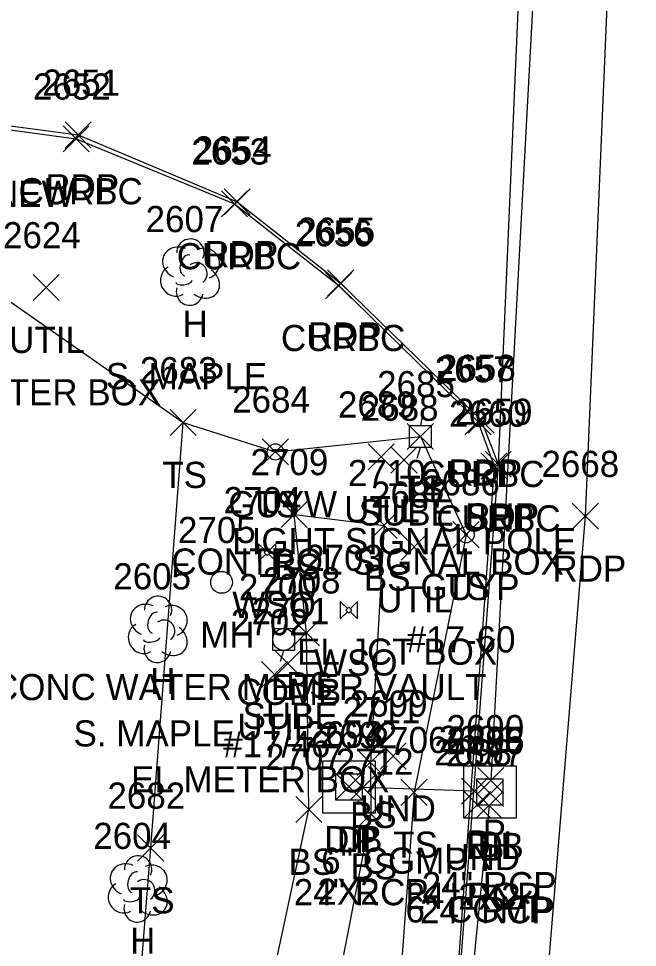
# Model space of a CAD drawing. Extents: x 1462089 to 1464015, y 730534 to 736144.
# Drawn here: x 1463150.4 to 1463197.8, y 733707.4 to 733778.4 of the extents above; entities that cross this region are included whole.
import ezdxf

# ---------------------------------------------------------------- set-up
doc = ezdxf.new("R2010")
doc.units = 0
for name, color, linetype in [('D_A', 7, 'Continuous'), ('D_C', 7, 'Continuous'), ('D_I', 7, 'Continuous'), ('D_TIC', 7, 'Continuous'), ('DCP', 7, 'Continuous'), ('DS', 7, 'Continuous'), ('L_A', 7, 'Continuous'), ('L_C', 7, 'Continuous'), ('L_I', 7, 'Continuous'), ('L_TIC', 7, 'Continuous'), ('LELB', 7, 'Continuous'), ('LTD', 7, 'Continuous'), ('P_A', 7, 'Continuous'), ('P_I', 7, 'Continuous'), ('P_TIC', 7, 'Continuous'), ('PET', 7, 'Continuous'), ('PSP', 7, 'Continuous'), ('R_A', 7, 'Continuous'), ('R_I', 7, 'Continuous'), ('R_TIC', 7, 'Continuous'), ('RC', 7, 'Continuous'), ('U_A', 7, 'Continuous'), ('U_C', 7, 'Continuous'), ('U_I', 7, 'Continuous'), ('U_TIC', 7, 'Continuous'), ('UDEFAULT', 7, 'Continuous'), ('ULP', 7, 'Continuous'), ('UP', 7, 'Continuous'), ('UPGW', 7, 'Continuous'), ('UUMH', 7, 'Continuous'), ('UWV', 7, 'Continuous')]:
    doc.layers.add(name, color=color, linetype=linetype)

msp = doc.modelspace()

# ---------------------------------------------------------------- linework, layer by layer
at = {"layer": 'D_TIC'}
for points in [[(1463178.068, 733721.074), (1463180.068, 733723.074)], [(1463180.068, 733721.074), (1463178.068, 733723.074)], [(1463185.538, 733719.201), (1463187.538, 733721.201)], [(1463187.538, 733719.201), (1463185.538, 733721.201)], [(1463174.693, 733718.723), (1463176.693, 733720.723)], [(1463176.693, 733718.723), (1463174.693, 733720.723)], [(1463175.752, 733718.665), (1463177.752, 733720.665)], [(1463177.752, 733718.665), (1463175.752, 733720.665)], [(1463184.295, 733718.38), (1463186.295, 733720.38)], [(1463186.295, 733718.38), (1463184.295, 733720.38)], [(1463185.495, 733718.2), (1463187.495, 733720.2)], [(1463187.495, 733718.2), (1463185.495, 733720.2)], [(1463184.512, 733717.348), (1463186.512, 733719.348)], [(1463186.512, 733717.348), (1463184.512, 733719.348)], [(1463185.404, 733717.288), (1463187.404, 733719.288)], [(1463187.404, 733717.288), (1463185.404, 733719.288)]]:
    msp.add_lwpolyline(points, dxfattribs=at)
at = {"layer": 'DCP'}
for points in [[(1463194.328, 733864.644), (1463186.538, 733720.201)], [(1463185.295, 733719.38), (1463176.752, 733719.665)], [(1463186.404, 733718.288), (1463162.072, 733473.92)]]:
    msp.add_lwpolyline(points, dxfattribs=at)
at = {"layer": 'DS'}
for p, q in [((1463173.696, 733721.7), (1463177.696, 733721.7)), ((1463173.696, 733717.7), (1463173.696, 733721.7)), ((1463177.696, 733721.7), (1463177.696, 733717.7)), ((1463184.469, 733721.314), (1463188.469, 733721.314)), ((1463184.469, 733717.314), (1463184.469, 733721.314)), ((1463188.469, 733721.314), (1463188.469, 733717.314)), ((1463174.696, 733718.7), (1463174.696, 733720.7)), ((1463174.696, 733720.7), (1463176.696, 733720.7)), ((1463176.696, 733720.7), (1463176.696, 733718.7)), ((1463185.469, 733718.314), (1463185.469, 733720.314)), ((1463185.469, 733720.314), (1463187.469, 733720.314)), ((1463187.469, 733720.314), (1463187.469, 733718.314)), ((1463175.702, 733719.701), (1463175.702, 733719.701)), ((1463175.702, 733719.701), (1463175.702, 733719.701)), ((1463186.474, 733719.316), (1463186.474, 733719.316)), ((1463186.474, 733719.316), (1463186.474, 733719.316)), ((1463176.696, 733718.7), (1463174.696, 733718.7)), ((1463187.469, 733718.314), (1463185.469, 733718.314)), ((1463177.696, 733717.7), (1463173.696, 733717.7)), ((1463188.469, 733717.314), (1463184.469, 733717.314))]:
    msp.add_line(p, q, dxfattribs=at)
at = {"layer": 'L_TIC'}
for points in [[(1463162.005, 733746.546), (1463164.005, 733748.546)], [(1463164.005, 733746.546), (1463162.005, 733748.546)], [(1463162.005, 733746.546), (1463164.005, 733748.546)], [(1463164.005, 733746.546), (1463162.005, 733748.546)], [(1463180.152, 733745.484), (1463182.152, 733747.484)], [(1463182.152, 733745.484), (1463180.152, 733747.484)], [(1463169.063, 733744.306), (1463171.063, 733746.306)], [(1463171.063, 733744.306), (1463169.063, 733746.306)], [(1463170.505, 733739.525), (1463172.505, 733741.525)], [(1463172.505, 733739.525), (1463170.505, 733741.525)], [(1463177.387, 733738.692), (1463179.387, 733740.692)], [(1463179.387, 733738.692), (1463177.387, 733740.692)], [(1463183.642, 733737.979), (1463185.642, 733739.979)], [(1463185.642, 733737.979), (1463183.642, 733739.979)], [(1463171.434, 733730.485), (1463173.434, 733732.485)], [(1463173.434, 733730.485), (1463171.434, 733732.485)], [(1463176.327, 733720.568), (1463178.327, 733722.568)], [(1463178.327, 733720.568), (1463176.327, 733722.568)], [(1463179.668, 733718.294), (1463181.668, 733720.294)], [(1463181.668, 733718.294), (1463179.668, 733720.294)], [(1463171.615, 733716.987), (1463173.615, 733718.987)], [(1463173.615, 733716.987), (1463171.615, 733718.987)], [(1463176.37, 733716.641), (1463178.37, 733718.641)], [(1463178.37, 733716.641), (1463176.37, 733718.641)], [(1463159.525, 733714.043), (1463161.525, 733716.043)], [(1463161.525, 733714.043), (1463159.525, 733716.043)]]:
    msp.add_lwpolyline(points, dxfattribs=at)
at = {"layer": 'LELB'}
for points in [[(1463093.187, 733673.644), (1463096.681, 733706.023), (1463104.308, 733721.396), (1463108.12, 733735.947), (1463121.328, 733745.861), (1463131.317, 733749.947), (1463144.774, 733760.248), (1463163.005, 733747.546), (1463170.063, 733745.306), (1463181.152, 733746.484), (1463184.642, 733738.979), (1463180.668, 733719.294), (1463178.512, 733689.997), (1463175.09, 733644.113), (1463173.516, 733621.214), (1463169.707, 733599.914), (1463163.834, 733590.402), (1463160.819, 733564.515), (1463151.849, 733520.463), (1463142.235, 733480.401), (1463139.929, 733459.585), (1463132.124, 733460.328), (1463123.608, 733469.617)], [(1463131.317, 733749.947), (1463141.212, 733731.623), (1463141.494, 733702.123), (1463158.816, 733693.226), (1463160.525, 733715.043), (1463163.005, 733747.546)], [(1463149.918, 733684.004), (1463161.478, 733686.105), (1463167.977, 733696.371), (1463172.615, 733717.987), (1463172.434, 733731.485), (1463171.505, 733740.525), (1463178.387, 733739.692), (1463177.327, 733721.568), (1463177.37, 733717.641), (1463172.076, 733690.482), (1463172.186, 733645.092), (1463167.683, 733620.86), (1463168.362, 733602.972), (1463162.285, 733600.39), (1463155.171, 733588.642)]]:
    msp.add_lwpolyline(points, dxfattribs=at)
at = {"layer": 'LTD'}
for p, q in [((1463163.521, 733759.094), (1463163.521, 733759.094)), ((1463163.521, 733759.094), (1463163.521, 733759.094)), ((1463161.05, 733731.796), (1463161.05, 733731.796)), ((1463161.05, 733731.796), (1463161.05, 733731.796)), ((1463159.518, 733711.964), (1463159.518, 733711.964)), ((1463159.518, 733711.964), (1463159.518, 733711.964))]:
    msp.add_line(p, q, dxfattribs=at)
for centre in [(1463163.567, 733760.528), (1463161.096, 733733.23), (1463159.565, 733713.398)]:
    msp.add_arc(centre, 1.047, 335.52715, 180.95627, dxfattribs=at)
for centre, major_axis, ratio, start_param, end_param in [((1463162.729, 733759.761), (1.21, -0.512), 0.895232, 1.570796, 4.712389), ((1463164.562, 733759.678), (-1.141, -0.483), 0.949671, 1.570796, 4.712389), ((1463163.312, 733759.552), (-0.208, -0.792), 0.645439, 3.141593, 6.283185), ((1463162.437, 733758.386), (0.584, -1.042), 0.959034, 3.141593, 6.283185), ((1463164.021, 733758.927), (-0.5, 0.667), 0.989748, 3.141593, 6.283185), ((1463164.521, 733758.261), (-1.09, 0.792), 0.841452, 1.570796, 4.712389), ((1463163.521, 733757.594), (0.265, 1.061), 0.942809, 1.570796, 4.712389), ((1463163.062, 733758.344), (-0.625, -0.083), 0.423636, 0, 3.141593), ((1463160.258, 733732.462), (1.21, -0.512), 0.895232, 1.570796, 4.712389), ((1463162.091, 733732.379), (-1.141, -0.483), 0.949671, 1.570796, 4.712389), ((1463160.841, 733732.254), (-0.208, -0.792), 0.645439, 3.141593, 6.283185), ((1463161.55, 733731.629), (-0.5, 0.667), 0.989748, 3.141593, 6.283185), ((1463159.966, 733731.087), (0.584, -1.042), 0.959034, 3.141593, 6.283185), ((1463162.05, 733730.962), (-1.09, 0.792), 0.841452, 1.570796, 4.712389), ((1463160.591, 733731.046), (-0.625, -0.083), 0.423636, 0, 3.141593), ((1463161.05, 733730.296), (0.265, 1.061), 0.942809, 1.570796, 4.712389), ((1463158.727, 733712.631), (1.21, -0.512), 0.895232, 1.570796, 4.712389), ((1463160.56, 733712.548), (-1.141, -0.483), 0.949671, 1.570796, 4.712389), ((1463159.31, 733712.422), (-0.208, -0.792), 0.645439, 3.141593, 6.283185), ((1463160.018, 733711.798), (-0.5, 0.667), 0.989748, 3.141593, 6.283185), ((1463158.435, 733711.256), (0.584, -1.042), 0.959034, 3.141593, 6.283185), ((1463160.518, 733711.131), (-1.09, 0.792), 0.841452, 1.570796, 4.712389), ((1463159.06, 733711.214), (-0.625, -0.083), 0.423636, 0, 3.141593), ((1463159.519, 733710.464), (0.265, 1.061), 0.942809, 1.570796, 4.712389)]:
    msp.add_ellipse(centre, major_axis=major_axis, ratio=ratio, start_param=start_param, end_param=end_param, dxfattribs=at)
at = {"layer": 'P_TIC'}
for points in [[(1463153.981, 733768.521), (1463155.981, 733770.521)], [(1463155.981, 733768.521), (1463153.981, 733770.521)], [(1463166.139, 733763.414), (1463168.139, 733765.414)], [(1463168.139, 733763.414), (1463166.139, 733765.414)], [(1463174.05, 733757.203), (1463176.05, 733759.203)], [(1463176.05, 733757.203), (1463174.05, 733759.203)], [(1463184.803, 733746.726), (1463186.803, 733748.726)], [(1463186.803, 733746.726), (1463184.803, 733748.726)], [(1463186.097, 733743.373), (1463188.097, 733745.373)], [(1463188.097, 733743.373), (1463186.097, 733745.373)], [(1463186.097, 733743.373), (1463188.097, 733745.373)], [(1463188.097, 733743.373), (1463186.097, 733745.373)], [(1463192.762, 733739.388), (1463194.762, 733741.388)], [(1463194.762, 733739.388), (1463192.762, 733741.388)]]:
    msp.add_lwpolyline(points, dxfattribs=at)
at = {"layer": 'PET'}
for points in [[(1463203.105, 734019.167), (1463201.741, 733964.334), (1463200.826, 733918.063), (1463199.325, 733869.856), (1463198.453, 733837.371), (1463195.794, 733788.382), (1463193.762, 733740.388), (1463189.948, 733694.057), (1463186.218, 733644.129), (1463178.299, 733562.354), (1463173.061, 733518.902), (1463167.54, 733475.943), (1463162.643, 733438.248), (1463155.292, 733389.186)], [(1463089.354, 733674.273), (1463091.659, 733707.298), (1463093.38, 733720.956), (1463094.559, 733724.076), (1463098.209, 733740.013), (1463102.084, 733748.752), (1463110.724, 733758.585), (1463121.502, 733765.777), (1463134.981, 733770.359), (1463145.158, 733770.839), (1463154.981, 733769.521), (1463167.139, 733764.414), (1463175.05, 733758.203), (1463185.803, 733747.726), (1463187.097, 733744.373)]]:
    msp.add_lwpolyline(points, dxfattribs=at)
at = {"layer": 'PSP'}
msp.add_lwpolyline([(1463196.877, 734018.952), (1463195.122, 733964.59), (1463194.118, 733918.314), (1463192.982, 733878.42), (1463191.906, 733838.475), (1463189.05, 733789.599), (1463187.097, 733744.373), (1463183.329, 733694.353), (1463179.793, 733644.068), (1463171.745, 733563.406), (1463166.54, 733519.617), (1463161.251, 733477.256), (1463160.288, 733471.361), (1463155.465, 733437.103), (1463151.689, 733409.079)], dxfattribs=at)
at = {"layer": 'R_TIC'}
for points in [[(1463153.832, 733768.221), (1463155.832, 733770.221)], [(1463155.832, 733768.221), (1463153.832, 733770.221)], [(1463165.936, 733763.259), (1463167.936, 733765.259)], [(1463167.936, 733763.259), (1463165.936, 733765.259)], [(1463173.904, 733757.008), (1463175.904, 733759.008)], [(1463175.904, 733757.008), (1463173.904, 733759.008)], [(1463184.555, 733746.619), (1463186.555, 733748.619)], [(1463186.555, 733746.619), (1463184.555, 733748.619)], [(1463185.785, 733743.222), (1463187.785, 733745.222)], [(1463187.785, 733743.222), (1463185.785, 733745.222)]]:
    msp.add_lwpolyline(points, dxfattribs=at)
at = {"layer": 'RC'}
msp.add_lwpolyline([(1463093.85, 733720.726), (1463093.38, 733720.956), (1463094.752, 733723.923), (1463098.409, 733739.875), (1463102.283, 733748.6), (1463110.967, 733758.486), (1463121.676, 733765.572), (1463135.004, 733769.92), (1463145.304, 733770.535), (1463154.832, 733769.221), (1463166.936, 733764.259), (1463174.904, 733758.008), (1463185.555, 733747.619), (1463186.785, 733744.222), (1463183.206, 733694.368), (1463179.254, 733644.107), (1463171.317, 733563.364), (1463166.427, 733519.544), (1463160.983, 733477.221), (1463160.076, 733471.307)], dxfattribs=at)
at = {"layer": 'U_TIC'}
for points in [[(1463178.897, 733743.679), (1463180.897, 733745.679)], [(1463180.897, 733743.679), (1463178.897, 733745.679)], [(1463170.02, 733728.14), (1463172.02, 733730.14)], [(1463172.02, 733728.14), (1463170.02, 733730.14)]]:
    msp.add_lwpolyline(points, dxfattribs=at)
at = {"layer": 'UDEFAULT'}
for points in [[(1463151.537, 733756.861), (1463153.537, 733758.861)], [(1463153.537, 733756.861), (1463151.537, 733758.861)], [(1463177.159, 733743.924), (1463179.159, 733745.924)], [(1463179.159, 733743.924), (1463177.159, 733745.924)], [(1463179.678, 733737.039), (1463181.678, 733739.039)], [(1463181.678, 733737.039), (1463179.678, 733739.039)], [(1463168.995, 733727.292), (1463170.995, 733729.292)], [(1463170.995, 733727.292), (1463168.995, 733729.292)]]:
    msp.add_lwpolyline(points, dxfattribs=at)
at = {"layer": 'ULP'}
for p, q in [((1463181.319, 733748.151), (1463181.152, 733747.317)), ((1463180.319, 733745.651), (1463180.319, 733747.317)), ((1463180.319, 733747.317), (1463181.986, 733747.317)), ((1463181.986, 733747.317), (1463181.986, 733745.651)), ((1463181.152, 733746.484), (1463181.152, 733746.484)), ((1463181.986, 733745.651), (1463180.319, 733745.651)), ((1463180.902, 733744.817), (1463181.152, 733745.651))]:
    msp.add_line(p, q, dxfattribs=at)
at = {"layer": 'UP'}
for p, q in [((1463170.947, 733732.638), (1463170.697, 733731.805)), ((1463169.864, 733730.138), (1463169.864, 733731.805)), ((1463169.864, 733731.805), (1463171.53, 733731.805)), ((1463171.53, 733731.805), (1463171.53, 733730.138)), ((1463170.697, 733730.972), (1463170.697, 733730.972)), ((1463171.53, 733730.138), (1463169.864, 733730.138)), ((1463170.447, 733729.305), (1463170.697, 733730.138))]:
    msp.add_line(p, q, dxfattribs=at)
msp.add_circle((1463170.697, 733730.972), 0.833, dxfattribs=at)
at = {"layer": 'UPGW'}
for centre, radius in [((1463170.063, 733745.306), 0.625), ((1463170.063, 733745.306), 0.0833), ((1463184.642, 733738.979), 0.625), ((1463184.642, 733738.979), 0.0833)]:
    msp.add_circle(centre, radius, dxfattribs=at)
at = {"layer": 'UUMH'}
for p, q in [((1463165.95, 733735.338), (1463165.95, 733735.338)), ((1463166.783, 733735.338), (1463166.783, 733735.338))]:
    msp.add_line(p, q, dxfattribs=at)
msp.add_circle((1463165.95, 733735.338), 0.833, dxfattribs=at)
at = {"layer": 'UWV'}
for p, q in [((1463168.775, 733738.283), (1463169.324, 733737.735)), ((1463170.108, 733738.283), (1463169.559, 733737.735)), ((1463169.324, 733737.499), (1463168.775, 733736.95)), ((1463169.559, 733737.499), (1463170.108, 733736.95)), ((1463175.018, 733733.878), (1463175.566, 733733.329)), ((1463176.351, 733733.878), (1463175.802, 733733.329)), ((1463175.566, 733733.094), (1463175.018, 733732.545)), ((1463175.802, 733733.094), (1463176.351, 733732.545))]:
    msp.add_line(p, q, dxfattribs=at)
for points in [[(1463168.775, 733738.283), (1463168.775, 733736.95)], [(1463170.108, 733736.95), (1463170.108, 733738.283)], [(1463175.018, 733733.878), (1463175.018, 733732.545)], [(1463176.351, 733732.545), (1463176.351, 733733.878)]]:
    msp.add_lwpolyline(points, dxfattribs=at)
for points in [[(1463169.677, 733737.617), (1463169.441, 733737.853), (1463169.206, 733737.617), (1463169.441, 733737.381)], [(1463175.92, 733733.211), (1463175.684, 733733.447), (1463175.449, 733733.211), (1463175.684, 733732.976)]]:
    msp.add_lwpolyline(points, close=True, dxfattribs=at)

# ---------------------------------------------------------------- texts
at = {"layer": 'D_A'}
for s, p in [('UND', (1463176.541, 733717.074)), ('DIB', (1463173.795, 733714.723)), ('DI', (1463174.757, 733714.701)), ('P', (1463176.13, 733714.665)), ('P', (1463185.916, 733715.201)), ('DIB', (1463184.597, 733714.2)), ('P', (1463184.673, 733714.38)), ('DI', (1463185.529, 733714.316)), ('UND', (1463182.985, 733713.348)), ('P', (1463185.782, 733713.288))]:
    msp.add_text(s, height=2, dxfattribs=at).set_placement(p)
at = {"layer": 'D_C'}
for s, p in [('15" CPEP NEW', (1463135.777, 733764.021)), ('6" CGMP', (1463173.564, 733713.074)), ('24" RCP', (1463181.255, 733711.201)), ('24" RCP', (1463171.469, 733710.665)), ('2X2', (1463173.276, 733710.701)), ('24" RCP', (1463180.012, 733710.38)), ('2X2', (1463184.049, 733710.316)), ('6" CGMP', (1463180.009, 733709.348)), ('24" RCP', (1463181.121, 733709.288))]:
    msp.add_text(s, height=2, dxfattribs=at).set_placement(p)
at = {"layer": 'D_I'}
for s, p in [('2699', (1463175.753, 733725.074)), ('2690', (1463183.144, 733723.201)), ('2693', (1463172.386, 733722.723)), ('2694', (1463172.395, 733722.701)), ('2692', (1463173.445, 733722.665)), ('2691', (1463182.555, 733722.38)), ('2696', (1463183.133, 733722.2)), ('2695', (1463183.167, 733722.316)), ('2698', (1463182.205, 733721.348)), ('2697', (1463183.097, 733721.288))]:
    msp.add_text(s, height=2, dxfattribs=at).set_placement(p)
at = {"layer": 'L_A'}
for s, p in [('H', (1463162.954, 733754.094)), ('TS', (1463161.415, 733742.546)), ('TS', (1463161.415, 733742.546)), ('TS', (1463179.562, 733741.484)), ('TS', (1463168.472, 733740.306)), ('BS', (1463169.946, 733735.525)), ('BS', (1463176.828, 733734.692)), ('TS', (1463183.052, 733733.979)), ('H', (1463160.483, 733726.796)), ('BS', (1463170.875, 733726.485)), ('BS', (1463175.768, 733716.568)), ('TS', (1463179.078, 733714.294)), ('BS', (1463171.056, 733712.987)), ('BS', (1463175.811, 733712.641)), ('TS', (1463158.934, 733710.043)), ('H', (1463158.951, 733706.964))]:
    msp.add_text(s, height=2, dxfattribs=at).set_placement(p)
at = {"layer": 'L_C'}
for p in [(1463157.096, 733750.094), (1463154.625, 733722.796)]:
    msp.add_text('S. MAPLE', height=2, dxfattribs=at).set_placement(p)
at = {"layer": 'L_I'}
for s, p in [('2607', (1463160.135, 733762.094)), ('2683', (1463159.698, 733750.546)), ('2683', (1463159.698, 733750.546)), ('2685', (1463177.845, 733749.484)), ('2684', (1463166.756, 733748.306)), ('2709', (1463168.158, 733743.525)), ('2710', (1463175.608, 733742.692)), ('2686', (1463181.28, 733741.979)), ('2605', (1463157.664, 733734.796)), ('2708', (1463169.096, 733734.485)), ('2711', (1463175.202, 733724.568)), ('2706', (1463177.274, 733722.294)), ('2707', (1463169.277, 733720.987)), ('2712', (1463174.677, 733720.641)), ('2682', (1463157.218, 733718.043)), ('2604', (1463156.133, 733714.964))]:
    msp.add_text(s, height=2, dxfattribs=at).set_placement(p)
at = {"layer": 'P_A'}
for s, p in [('RDP', (1463152.469, 733764.521)), ('RDP', (1463164.627, 733759.414)), ('RDP', (1463172.538, 733753.203)), ('RDP', (1463183.292, 733742.726)), ('SHP', (1463184.632, 733739.373)), ('RDP', (1463184.585, 733739.373)), ('RDP', (1463191.25, 733735.388))]:
    msp.add_text(s, height=2, dxfattribs=at).set_placement(p)
at = {"layer": 'P_I'}
for s, p in [('2651', (1463152.241, 733772.521)), ('2654', (1463163.832, 733767.414)), ('2655', (1463171.743, 733761.203)), ('2658', (1463182.496, 733750.726)), ('2659', (1463183.782, 733747.373)), ('2659', (1463183.782, 733747.373)), ('2668', (1463190.407, 733743.388))]:
    msp.add_text(s, height=2, dxfattribs=at).set_placement(p)
at = {"layer": 'R_A'}
for p in [(1463150.415, 733764.221), (1463162.519, 733759.259), (1463170.487, 733753.008), (1463181.137, 733742.619), (1463182.368, 733739.222)]:
    msp.add_text('CURBC', height=2, dxfattribs=at).set_placement(p)
at = {"layer": 'R_I'}
for s, p in [('2652', (1463151.525, 733772.221)), ('2653', (1463163.629, 733767.259)), ('2656', (1463171.542, 733761.008)), ('2657', (1463182.248, 733750.619)), ('2660', (1463183.344, 733747.222))]:
    msp.add_text(s, height=2, dxfattribs=at).set_placement(p)
at = {"layer": 'U_A'}
for s, p in [('UTIL', (1463149.702, 733752.861)), ('LI', (1463180.255, 733741.484)), ('GUYW', (1463166.457, 733740.306)), ('UTIL', (1463175.324, 733739.924)), ('SUBE', (1463176.433, 733739.679)), ('GUYP', (1463181.154, 733733.979)), ('WSO', (1463166.772, 733732.617)), ('UTIL', (1463177.844, 733733.039)), ('MH', (1463164.312, 733730.338)), ('WSO', (1463173.015, 733728.211)), ('COMB', (1463167.083, 733725.972)), ('SUBE', (1463167.555, 733724.14)), ('UTIL', (1463167.16, 733723.292))]:
    msp.add_text(s, height=2, dxfattribs=at).set_placement(p)
at = {"layer": 'U_C'}
for s, p in [('EL METER BOX', (1463141.561, 733748.861)), ('LIGHT SIGNAL POLE', (1463166.759, 733737.484)), ('CONTROL SIGNAL BOX', (1463162.112, 733735.924)), ('#17-60', (1463180.099, 733729.979)), ('EL JCT BOX', (1463171.718, 733729.039)), ('3" DIA CONC WATER METER VAULT', (1463140.084, 733726.338)), ('#17/46', (1463166.075, 733721.972)), ('EL METER BOX', (1463159.019, 733719.292))]:
    msp.add_text(s, height=2, dxfattribs=at).set_placement(p)
at = {"layer": 'U_I'}
for s, p in [('2624', (1463149.23, 733760.861)), ('2685', (1463177.845, 733749.484)), ('2684', (1463166.756, 733748.306)), ('2689', (1463174.844, 733747.924)), ('2688', (1463176.59, 733747.679)), ('2686', (1463181.28, 733741.979)), ('2687', (1463177.371, 733741.039)), ('2704', (1463166.103, 733740.617)), ('2705', (1463162.611, 733738.338)), ('2703', (1463172.346, 733736.211)), ('2700', (1463167.272, 733733.972)), ('2701', (1463168.248, 733732.14)), ('2702', (1463166.656, 733731.292))]:
    msp.add_text(s, height=2, dxfattribs=at).set_placement(p)

doc.saveas('drawing.dxf')
